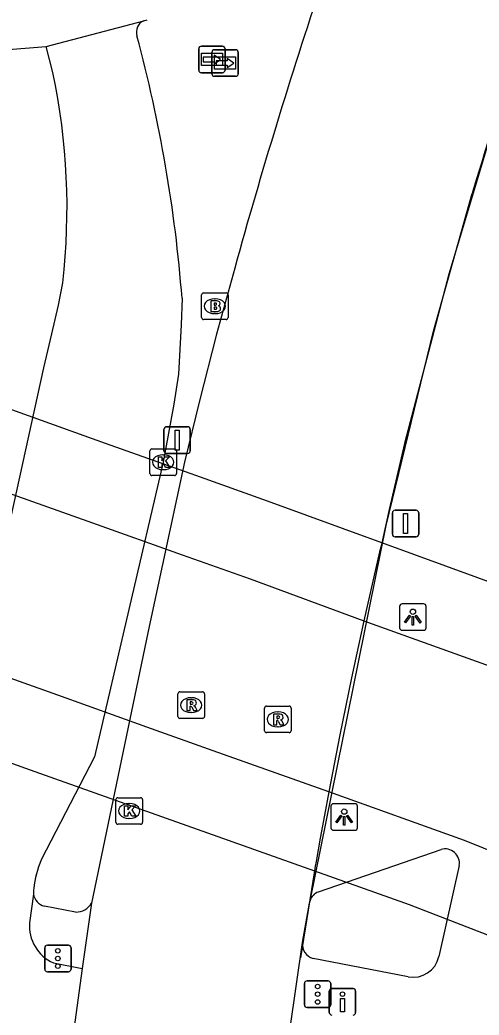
# Model space of a CAD drawing. Extents: x 155018 to 156648, y 383980 to 385733.
# Drawn here: x 155872.25 to 155889.52, y 385081.93 to 385119.35 of the extents above; entities that cross this region are included whole.
import ezdxf

# ---------------------------------------------------------------- set-up
doc = ezdxf.new("R2010")
doc.units = 0
for name, color, linetype in [('IMGEO_Brandkraan', 7, 'Continuous'), ('IMGEO_Dek', 7, 'Continuous'), ('IMGEO_Drukknoppaal', 7, 'Continuous'), ('IMGEO_Fietspad_gesloten', 7, 'Continuous'), ('IMGEO_Hek', 7, 'Continuous'), ('IMGEO_Kolk', 7, 'Continuous'), ('IMGEO_Lichtpunt', 7, 'Continuous'), ('IMGEO_Lijnafwatering', 7, 'Continuous'), ('IMGEO_OVBaan_gesloten', 7, 'Continuous'), ('IMGEO_Portaal', 7, 'Continuous'), ('IMGEO_Rijbaan_lokaal_gesloten', 7, 'Continuous'), ('IMGEO_Rijbaan_regionaal_gesloten', 7, 'Continuous'), ('IMGEO_Rioolput', 7, 'Continuous'), ('IMGEO_Verkeersregelinstallatiepaal', 7, 'Continuous'), ('IMGEO_Voetpad_gesloten', 7, 'Continuous'), ('IMGEO_Wegwijzer', 7, 'Continuous')]:
    doc.layers.add(name, color=color, linetype=linetype)

msp = doc.modelspace()

# ---------------------------------------------------------------- linework, layer by layer
at = {"layer": 'IMGEO_Brandkraan'}
for p, q in [((155879.079, 385108.16), (155879.079, 385109.012)), ((155879.154, 385109.086), (155880.006, 385109.086)), ((155879.567, 385108.866), (155879.592, 385108.866)), ((155880.08, 385109.012), (155880.08, 385108.16)), ((155879.59, 385108.306), (155879.565, 385108.306)), ((155880.006, 385108.086), (155879.154, 385108.086))]:
    msp.add_line(p, q, dxfattribs=at)
for points in [[(155879.079, 385108.16), (155879.079, 385109.012)], [(155879.154, 385109.086), (155880.006, 385109.086)], [(155880.08, 385109.012), (155880.08, 385108.16)], [(155879.427, 385108.786), (155879.427, 385108.386), (155879.64, 385108.386)], [(155879.658, 385108.786), (155879.427, 385108.786)], [(155879.606, 385108.705), (155879.552, 385108.705), (155879.552, 385108.629)], [(155879.552, 385108.629), (155879.605, 385108.629)], [(155879.614, 385108.553), (155879.552, 385108.553), (155879.552, 385108.472)], [(155879.552, 385108.472), (155879.614, 385108.472)], [(155880.006, 385108.086), (155879.154, 385108.086)]]:
    msp.add_lwpolyline(points, dxfattribs=at)
for centre, radius, start, end in [((155879.156, 385109.01), 0.0765, 91.552, 178.448), ((155879.156, 385109.01), 0.0765, 91.552, 178.448), ((155880.004, 385109.01), 0.0765, 1.552, 88.448), ((155880.004, 385109.01), 0.0765, 1.552, 88.448), ((155879.607, 385108.667), 0.0379, 267.8285, 90.9355), ((155879.615, 385108.512), 0.0404, 269.8759, 90.5077), ((155879.662, 385108.641), 0.145, 59.4692, 91.5367), ((155879.687, 385108.688), 0.0922, 285.5137, 58.1501), ((155879.692, 385108.496), 0.105, 301.3115, 78.989), ((155879.156, 385108.162), 0.0765, 181.552, 268.448), ((155879.156, 385108.162), 0.0765, 181.552, 268.448), ((155879.646, 385108.637), 0.251, 268.6676, 293.5347), ((155880.004, 385108.162), 0.0765, 271.552, 358.448), ((155880.004, 385108.162), 0.0765, 271.552, 358.448)]:
    msp.add_arc(centre, radius, start, end, dxfattribs=at)
for centre, major_axis, ratio, start_param, end_param in [((155879.566, 385108.586), (-0.387, 0.002), 0.722429, 4.712389, 7.853982), ((155879.591, 385108.586), (-0.39, 0.002), 0.717154, 1.570796, 4.712389)]:
    msp.add_ellipse(centre, major_axis=major_axis, ratio=ratio, start_param=start_param, end_param=end_param, dxfattribs=at)
at = {"layer": 'IMGEO_Dek'}
msp.add_lwpolyline([(155894.416, 385096.56), (155885.855, 385099.685), (155881.564, 385101.251), (155878.867, 385102.214), (155875.475, 385103.424), (155871.444, 385104.863), (155862.98, 385107.883), (155862.396, 385104.903), (155861.06, 385098.456), (155860.448, 385095.487), (155868.874, 385092.49), (155872.992, 385091.025), (155876.411, 385089.809), (155878.914, 385088.918), (155883.325, 385087.35), (155886.887, 385086.083), (155892.169, 385084.049)], dxfattribs=at)
at = {"layer": 'IMGEO_Drukknoppaal'}
for p, q in [((155883.885, 385082.027), (155883.885, 385082.827)), ((155883.885, 385082.827), (155883.885, 385082.027)), ((155883.985, 385082.927), (155884.775, 385082.927)), ((155884.775, 385082.927), (155883.985, 385082.927)), ((155884.875, 385082.827), (155884.875, 385082.027)), ((155884.875, 385082.027), (155884.875, 385082.827))]:
    msp.add_line(p, q, dxfattribs=at)
msp.add_lwpolyline([(155884.455, 385082.552), (155884.455, 385082.052), (155884.305, 385082.052), (155884.305, 385082.552), (155884.455, 385082.552)], dxfattribs=at)
msp.add_circle((155884.38, 385082.717), 0.085, dxfattribs=at)
for centre, start, end in [((155883.985, 385082.827), 90, 180), ((155883.985, 385082.827), 90, 180), ((155884.775, 385082.827), 0, 90), ((155884.775, 385082.827), 360, 90), ((155883.985, 385082.027), 180, 270), ((155883.985, 385082.027), 180, 270), ((155884.775, 385082.027), 270, 0), ((155884.775, 385082.027), 270, 0)]:
    msp.add_arc(centre, 0.1, start, end, dxfattribs=at)
at = {"layer": 'IMGEO_Fietspad_gesloten'}
for points in [[(155873.492, 385117.373), (155873.244, 385118.351)], [(155869.499, 385090.048), (155869.753, 385090.845), (155873.152, 385106.266), (155873.451, 385107.545), (155873.698, 385108.62), (155873.862, 385109.465)], [(155878.347, 385108.883), (155878.316, 385107.889), (155878.209, 385106.036), (155878.044, 385104.903), (155877.639, 385102.719), (155875.057, 385091.634), (155873.056, 385087.761)], [(155872.762, 385086.479), (155872.617, 385085.401)], [(155873.514, 385083.897), (155874.593, 385083.684)]]:
    msp.add_lwpolyline(points, dxfattribs=at)
for centre, radius, start, end in [((155877.083, 385118.902), 0.454, 112.8781, 198.5564), ((155824.2, 385104.67), 54.311, 4.4486, 15.0327), ((155849.219, 385112.275), 24.803, 353.4957, 11.862), ((155875.873, 385086.462), 3.102, 155.2472, 175.8799), ((155873.27, 385086.541), 0.512, 163.6289, 186.9359), ((155874.094, 385085.262), 1.483, 174.6352, 246.9893)]:
    msp.add_arc(centre, radius, start, end, dxfattribs=at)
at = {"layer": 'IMGEO_Hek'}
for points in [[(155875.475, 385103.424), (155871.444, 385104.863)], [(155878.867, 385102.214), (155875.475, 385103.424)], [(155881.564, 385101.251), (155878.867, 385102.214)], [(155885.855, 385099.685), (155881.564, 385101.251)], [(155894.416, 385096.56), (155885.855, 385099.685)], [(155868.874, 385092.49), (155872.992, 385091.025)], [(155872.992, 385091.025), (155876.411, 385089.809)], [(155876.411, 385089.809), (155878.914, 385088.918)], [(155878.914, 385088.918), (155883.325, 385087.35)], [(155883.325, 385087.35), (155886.887, 385086.083)], [(155886.887, 385086.083), (155892.169, 385084.049)]]:
    msp.add_lwpolyline(points, dxfattribs=at)
at = {"layer": 'IMGEO_Kolk'}
for p, q in [((155877.138, 385102.293), (155877.138, 385103.145)), ((155877.213, 385103.219), (155878.065, 385103.219)), ((155877.626, 385102.999), (155877.651, 385102.999)), ((155878.139, 385103.145), (155878.139, 385102.293)), ((155878.065, 385102.219), (155877.213, 385102.219)), ((155877.649, 385102.439), (155877.624, 385102.439)), ((155875.861, 385089.177), (155875.861, 385090.029)), ((155875.936, 385090.103), (155876.788, 385090.103)), ((155876.349, 385089.883), (155876.374, 385089.883)), ((155876.862, 385090.029), (155876.862, 385089.177)), ((155876.788, 385089.103), (155875.936, 385089.103)), ((155876.372, 385089.323), (155876.347, 385089.323))]:
    msp.add_line(p, q, dxfattribs=at)
for points in [[(155877.138, 385102.293), (155877.138, 385103.145)], [(155877.213, 385103.219), (155878.065, 385103.219)], [(155877.459, 385102.919), (155877.582, 385102.919), (155877.582, 385102.768), (155877.712, 385102.919), (155877.876, 385102.919), (155877.73, 385102.768), (155877.883, 385102.519), (155877.731, 385102.519), (155877.646, 385102.683), (155877.582, 385102.616), (155877.582, 385102.519), (155877.459, 385102.519), (155877.459, 385102.919)], [(155878.139, 385103.145), (155878.139, 385102.293)], [(155878.065, 385102.219), (155877.213, 385102.219)], [(155875.861, 385089.177), (155875.861, 385090.029)], [(155875.936, 385090.103), (155876.788, 385090.103)], [(155876.182, 385089.803), (155876.305, 385089.803), (155876.305, 385089.652), (155876.435, 385089.803), (155876.599, 385089.803), (155876.453, 385089.652), (155876.606, 385089.403), (155876.454, 385089.403), (155876.369, 385089.567), (155876.305, 385089.5), (155876.305, 385089.403), (155876.182, 385089.403), (155876.182, 385089.803)], [(155876.862, 385090.029), (155876.862, 385089.177)], [(155876.788, 385089.103), (155875.936, 385089.103)]]:
    msp.add_lwpolyline(points, dxfattribs=at)
for centre, start, end in [((155877.215, 385103.143), 91.552, 178.448), ((155877.215, 385103.143), 91.552, 178.448), ((155878.063, 385103.143), 1.552, 88.448), ((155878.063, 385103.143), 1.552, 88.448), ((155877.215, 385102.295), 181.552, 268.448), ((155877.215, 385102.295), 181.552, 268.448), ((155878.063, 385102.295), 271.552, 358.448), ((155878.063, 385102.295), 271.552, 358.448), ((155875.938, 385090.027), 91.552, 178.448), ((155875.938, 385090.027), 91.552, 178.448), ((155876.786, 385090.027), 1.552, 88.448), ((155876.786, 385090.027), 1.552, 88.448), ((155875.938, 385089.179), 181.552, 268.448), ((155875.938, 385089.179), 181.552, 268.448), ((155876.786, 385089.179), 271.552, 358.448), ((155876.786, 385089.179), 271.552, 358.448)]:
    msp.add_arc(centre, 0.0765, start, end, dxfattribs=at)
for centre, major_axis, ratio, start_param, end_param in [((155877.625, 385102.719), (-0.387, 0.002), 0.722429, 4.712389, 7.853982), ((155877.65, 385102.719), (-0.39, 0.002), 0.717154, 1.570796, 4.712389), ((155876.348, 385089.603), (-0.387, 0.002), 0.722429, 4.712389, 7.853982), ((155876.373, 385089.603), (-0.39, 0.002), 0.717154, 1.570796, 4.712389)]:
    msp.add_ellipse(centre, major_axis=major_axis, ratio=ratio, start_param=start_param, end_param=end_param, dxfattribs=at)
at = {"layer": 'IMGEO_Lichtpunt'}
for p, q in [((155886.529, 385097.299), (155886.529, 385096.492)), ((155886.529, 385097.299), (155886.529, 385096.492)), ((155887.431, 385097.394), (155886.623, 385097.394)), ((155887.431, 385097.394), (155886.623, 385097.394)), ((155887.525, 385096.492), (155887.525, 385097.299)), ((155887.525, 385096.492), (155887.525, 385097.299)), ((155886.623, 385096.398), (155887.431, 385096.398)), ((155886.623, 385096.398), (155887.431, 385096.398)), ((155883.947, 385089.782), (155883.947, 385088.975)), ((155883.947, 385089.782), (155883.947, 385088.975)), ((155884.849, 385089.877), (155884.041, 385089.877)), ((155884.849, 385089.877), (155884.041, 385089.877)), ((155884.943, 385088.975), (155884.943, 385089.782)), ((155884.943, 385088.975), (155884.943, 385089.782)), ((155884.041, 385088.881), (155884.849, 385088.881)), ((155884.041, 385088.881), (155884.849, 385088.881))]:
    msp.add_line(p, q, dxfattribs=at)
for points in [[(155886.903, 385096.963), (155886.942, 385096.935), (155886.754, 385096.673), (155886.716, 385096.7), (155886.903, 385096.963)], [(155887.005, 385096.915), (155887.052, 385096.915), (155887.052, 385096.593), (155887.005, 385096.593), (155887.005, 385096.915)], [(155887.115, 385096.935), (155887.153, 385096.962), (155887.34, 385096.7), (155887.301, 385096.672), (155887.115, 385096.935)], [(155884.321, 385089.446), (155884.36, 385089.418), (155884.172, 385089.156), (155884.134, 385089.183), (155884.321, 385089.446)], [(155884.533, 385089.418), (155884.571, 385089.445), (155884.758, 385089.183), (155884.719, 385089.155), (155884.533, 385089.418)], [(155884.423, 385089.398), (155884.47, 385089.398), (155884.47, 385089.076), (155884.423, 385089.076), (155884.423, 385089.398)]]:
    msp.add_lwpolyline(points, dxfattribs=at)
for centre in [(155887.028, 385097.097), (155884.446, 385089.58)]:
    msp.add_circle(centre, 0.0994, dxfattribs=at)
for centre, start, end in [((155886.623, 385097.299), 90, 180), ((155886.623, 385097.299), 90, 180), ((155887.431, 385097.299), 0, 90), ((155887.431, 385097.299), 0, 90), ((155886.623, 385096.492), 180, 270), ((155886.623, 385096.492), 180, 270), ((155887.431, 385096.492), 270, 0), ((155887.431, 385096.492), 270, 360), ((155884.041, 385089.782), 90, 180), ((155884.041, 385089.782), 90, 180), ((155884.849, 385089.782), 0, 90), ((155884.849, 385089.782), 0, 90), ((155884.041, 385088.975), 180, 270), ((155884.041, 385088.975), 180, 270), ((155884.849, 385088.975), 270, 0), ((155884.849, 385088.975), 270, 360)]:
    msp.add_arc(centre, 0.0946, start, end, dxfattribs=at)
at = {"layer": 'IMGEO_Lijnafwatering'}
for points in [[(155892.407, 385122.318), (155890.271, 385116.094), (155888.372, 385109.794), (155886.712, 385103.427)], [(155886.712, 385103.427), (155886.417, 385102.182), (155886.132, 385100.935), (155885.855, 385099.685), (155885.816, 385099.52), (155885.777, 385099.354), (155885.181, 385096.756), (155884.718, 385094.615), (155884.278, 385092.469), (155883.861, 385090.319), (155883.699, 385089.449), (155883.541, 385088.578), (155883.387, 385087.706), (155883.356, 385087.528), (155883.325, 385087.35), (155882.804, 385084.084)]]:
    msp.add_lwpolyline(points, dxfattribs=at)
at = {"layer": 'IMGEO_OVBaan_gesloten'}
for points in [[(155862.396, 385104.903), (155870.84, 385101.905), (155874.981, 385100.434), (155878.351, 385099.238), (155880.903, 385098.332), (155885.181, 385096.756), (155893.806, 385093.659), (155894.456, 385093.426), (155900.672, 385090.888), (155900.744, 385090.856), (155901.042, 385090.723), (155906.621, 385088.227), (155906.801, 385088.146)], [(155905.451, 385081.539), (155905.224, 385081.641), (155899.582, 385084.171), (155898.912, 385084.471), (155892.605, 385087.024), (155888.962, 385088.499), (155883.861, 385090.319), (155879.515, 385091.87), (155877.018, 385092.761), (155873.677, 385093.954), (155869.52, 385095.437), (155861.06, 385098.456)]]:
    msp.add_lwpolyline(points, dxfattribs=at)
at = {"layer": 'IMGEO_Portaal'}
for p, q in [((155877.767, 385104.052), (155878.557, 385104.052)), ((155878.557, 385104.052), (155877.767, 385104.052)), ((155877.667, 385103.152), (155877.667, 385103.952)), ((155877.667, 385103.952), (155877.667, 385103.152)), ((155878.657, 385103.952), (155878.657, 385103.152)), ((155878.657, 385103.152), (155878.657, 385103.952)), ((155878.557, 385103.052), (155877.767, 385103.052)), ((155877.767, 385103.052), (155878.557, 385103.052)), ((155886.255, 385100.012), (155886.255, 385100.812)), ((155886.255, 385100.812), (155886.255, 385100.012)), ((155886.355, 385100.912), (155887.145, 385100.912)), ((155887.145, 385100.912), (155886.355, 385100.912)), ((155887.245, 385100.812), (155887.245, 385100.012)), ((155887.245, 385100.012), (155887.245, 385100.812)), ((155887.145, 385099.912), (155886.355, 385099.912)), ((155886.355, 385099.912), (155887.145, 385099.912))]:
    msp.add_line(p, q, dxfattribs=at)
for points in [[(155878.087, 385103.927), (155878.237, 385103.927), (155878.237, 385103.177), (155878.087, 385103.177), (155878.087, 385103.927)], [(155886.675, 385100.787), (155886.825, 385100.787), (155886.825, 385100.037), (155886.675, 385100.037), (155886.675, 385100.787)]]:
    msp.add_lwpolyline(points, dxfattribs=at)
for centre, start, end in [((155877.767, 385103.952), 90, 180), ((155877.767, 385103.952), 90, 180), ((155878.557, 385103.952), 0, 90), ((155878.557, 385103.952), 360, 90), ((155877.767, 385103.152), 180, 270), ((155877.767, 385103.152), 180, 270), ((155878.557, 385103.152), 270, 0), ((155878.557, 385103.152), 270, 0), ((155886.355, 385100.812), 90, 180), ((155886.355, 385100.812), 90, 180), ((155887.145, 385100.812), 0, 90), ((155887.145, 385100.812), 360, 90), ((155886.355, 385100.012), 180, 270), ((155886.355, 385100.012), 180, 270), ((155887.145, 385100.012), 270, 0), ((155887.145, 385100.012), 270, 0)]:
    msp.add_arc(centre, 0.1, start, end, dxfattribs=at)
at = {"layer": 'IMGEO_Rijbaan_lokaal_gesloten'}
for points in [[(155876.906, 385119.32), (155877.03, 385119.353)], [(155873.244, 385118.351), (155876.906, 385119.32)], [(155869.748, 385118.074), (155873.244, 385118.351)], [(155883.472, 385086.557), (155888.086, 385088.153)], [(155888.769, 385087.555), (155887.999, 385084.127)], [(155886.851, 385083.371), (155883.273, 385084.052)]]:
    msp.add_lwpolyline(points, dxfattribs=at)
for centre, radius, start, end in [((155888.24, 385087.64), 0.536, 350.8566, 106.736), ((155883.639, 385086.084), 0.501, 109.499, 163.3563), ((155883.447, 385084.602), 0.577, 174.0607, 252.448), ((155887.042, 385084.331), 0.979, 258.7581, 347.9746)]:
    msp.add_arc(centre, radius, start, end, dxfattribs=at)
at = {"layer": 'IMGEO_Rijbaan_regionaal_gesloten'}
for points in [[(155883.159, 385086.228), (155886.016, 385100.337), (155887.796, 385107.644), (155889.252, 385112.822)], [(155880.326, 385110.012), (155879.648, 385107.538), (155879.009, 385105.033), (155878.437, 385102.721), (155877.074, 385096.365), (155875.053, 385086.676), (155874.943, 385086.143)], [(155874.943, 385086.143), (155874.593, 385083.684)], [(155882.873, 385084.662), (155883.142, 385086.142), (155883.159, 385086.228)], [(155881.94, 385078.131), (155882.873, 385084.662)], [(155874.593, 385083.684), (155874.009, 385079.461)]]:
    msp.add_lwpolyline(points, dxfattribs=at)
for centre, radius, start, end in [((156056.324, 385062.585), 174.461, 158.92247, 163.26456), ((156084.207, 385053.649), 211.528, 161.50138, 164.54649)]:
    msp.add_arc(centre, radius, start, end, dxfattribs=at)
at = {"layer": 'IMGEO_Rioolput'}
for p, q in [((155878.191, 385093.158), (155878.191, 385094.01)), ((155878.266, 385094.084), (155879.118, 385094.084)), ((155879.192, 385094.01), (155879.192, 385093.158)), ((155878.679, 385093.864), (155878.704, 385093.864)), ((155881.523, 385093.549), (155882.375, 385093.549)), ((155878.702, 385093.304), (155878.677, 385093.304)), ((155881.448, 385092.623), (155881.448, 385093.475)), ((155881.936, 385093.329), (155881.961, 385093.329)), ((155882.449, 385093.475), (155882.449, 385092.623)), ((155879.118, 385093.084), (155878.266, 385093.084)), ((155882.375, 385092.549), (155881.523, 385092.549)), ((155881.959, 385092.769), (155881.934, 385092.769))]:
    msp.add_line(p, q, dxfattribs=at)
for points in [[(155878.191, 385093.158), (155878.191, 385094.01)], [(155878.266, 385094.084), (155879.118, 385094.084)], [(155879.192, 385094.01), (155879.192, 385093.158)], [(155878.78, 385093.782), (155878.528, 385093.784), (155878.528, 385093.384)], [(155878.528, 385093.384), (155878.652, 385093.384), (155878.652, 385093.546), (155878.663, 385093.546)], [(155878.706, 385093.703), (155878.652, 385093.703), (155878.652, 385093.622)], [(155878.652, 385093.622), (155878.704, 385093.622)], [(155881.523, 385093.549), (155882.375, 385093.549)], [(155878.71, 385093.517), (155878.781, 385093.384), (155878.921, 385093.384), (155878.856, 385093.51)], [(155881.448, 385092.623), (155881.448, 385093.475)], [(155882.037, 385093.247), (155881.785, 385093.249), (155881.785, 385092.849)], [(155881.963, 385093.168), (155881.909, 385093.168), (155881.909, 385093.087)], [(155882.449, 385093.475), (155882.449, 385092.623)], [(155879.118, 385093.084), (155878.266, 385093.084)], [(155881.785, 385092.849), (155881.909, 385092.849), (155881.909, 385093.011), (155881.92, 385093.011)], [(155881.909, 385093.087), (155881.961, 385093.087)], [(155881.967, 385092.982), (155882.038, 385092.849), (155882.178, 385092.849), (155882.113, 385092.975)], [(155882.375, 385092.549), (155881.523, 385092.549)]]:
    msp.add_lwpolyline(points, dxfattribs=at)
for centre, radius, start, end in [((155878.268, 385094.008), 0.0765, 91.552, 178.448), ((155878.268, 385094.008), 0.0765, 91.552, 178.448), ((155879.116, 385094.008), 0.0765, 1.552, 88.448), ((155879.116, 385094.008), 0.0765, 1.552, 88.448), ((155878.662, 385093.493), 0.0533, 26.0293, 88.6989), ((155878.688, 385093.811), 0.19, 274.7715, 282.9687), ((155878.712, 385093.607), 0.0964, 77.0061, 93.1865), ((155878.726, 385093.664), 0.0378, 276.6634, 79.6772), ((155878.779, 385093.672), 0.109, 350.3612, 89.416), ((155878.777, 385093.672), 0.112, 277.5842, 350.9817), ((155878.761, 385093.457), 0.108, 29.5134, 73.7905), ((155881.525, 385093.473), 0.0765, 91.552, 178.448), ((155881.525, 385093.473), 0.0765, 91.552, 178.448), ((155882.373, 385093.473), 0.0765, 1.552, 88.448), ((155882.373, 385093.473), 0.0765, 1.552, 88.448), ((155878.268, 385093.16), 0.0765, 181.552, 268.448), ((155878.268, 385093.16), 0.0765, 181.552, 268.448), ((155879.116, 385093.16), 0.0765, 271.552, 358.448), ((155879.116, 385093.16), 0.0765, 271.552, 358.448), ((155881.969, 385093.072), 0.0964, 77.0061, 93.1865), ((155881.983, 385093.129), 0.0378, 276.6634, 79.6772), ((155882.036, 385093.137), 0.109, 350.3612, 89.416), ((155881.919, 385092.958), 0.0533, 26.0293, 88.6989), ((155881.945, 385093.276), 0.19, 274.7715, 282.9687), ((155882.034, 385093.137), 0.112, 277.5842, 350.9817), ((155882.018, 385092.922), 0.108, 29.5134, 73.7905), ((155881.525, 385092.625), 0.0765, 181.552, 268.448), ((155881.525, 385092.625), 0.0765, 181.552, 268.448), ((155882.373, 385092.625), 0.0765, 271.552, 358.448), ((155882.373, 385092.625), 0.0765, 271.552, 358.448)]:
    msp.add_arc(centre, radius, start, end, dxfattribs=at)
for centre, major_axis, ratio, start_param, end_param in [((155878.678, 385093.584), (-0.387, 0.002), 0.722429, 4.712389, 7.853982), ((155878.703, 385093.584), (-0.39, 0.002), 0.717154, 1.570796, 4.712389), ((155881.935, 385093.049), (-0.387, 0.002), 0.722429, 4.712389, 7.853982), ((155881.96, 385093.049), (-0.39, 0.002), 0.717154, 1.570796, 4.712389)]:
    msp.add_ellipse(centre, major_axis=major_axis, ratio=ratio, start_param=start_param, end_param=end_param, dxfattribs=at)
at = {"layer": 'IMGEO_Verkeersregelinstallatiepaal'}
for p, q in [((155873.283, 385084.557), (155874.073, 385084.557)), ((155874.073, 385084.557), (155873.283, 385084.557)), ((155873.183, 385083.657), (155873.183, 385084.457)), ((155873.183, 385084.457), (155873.183, 385083.657)), ((155874.173, 385084.457), (155874.173, 385083.657)), ((155874.173, 385083.657), (155874.173, 385084.457)), ((155874.073, 385083.557), (155873.283, 385083.557)), ((155873.283, 385083.557), (155874.073, 385083.557)), ((155882.949, 385082.312), (155882.949, 385083.112)), ((155882.949, 385083.112), (155882.949, 385082.312)), ((155883.049, 385083.212), (155883.839, 385083.212)), ((155883.839, 385083.212), (155883.049, 385083.212)), ((155883.939, 385083.112), (155883.939, 385082.312)), ((155883.939, 385082.312), (155883.939, 385083.112)), ((155883.839, 385082.212), (155883.049, 385082.212)), ((155883.049, 385082.212), (155883.839, 385082.212))]:
    msp.add_line(p, q, dxfattribs=at)
for centre in [(155873.678, 385084.347), (155873.678, 385084.057), (155873.678, 385083.767), (155883.444, 385083.002), (155883.444, 385082.712), (155883.444, 385082.422)]:
    msp.add_circle(centre, 0.085, dxfattribs=at)
for centre, start, end in [((155873.283, 385084.457), 90, 180), ((155873.283, 385084.457), 90, 180), ((155874.073, 385084.457), 0, 90), ((155874.073, 385084.457), 360, 90), ((155873.283, 385083.657), 180, 270), ((155873.283, 385083.657), 180, 270), ((155874.073, 385083.657), 270, 0), ((155874.073, 385083.657), 270, 0), ((155883.049, 385083.112), 90, 180), ((155883.049, 385083.112), 90, 180), ((155883.839, 385083.112), 0, 90), ((155883.839, 385083.112), 360, 90), ((155883.049, 385082.312), 180, 270), ((155883.049, 385082.312), 180, 270), ((155883.839, 385082.312), 270, 0), ((155883.839, 385082.312), 270, 0)]:
    msp.add_arc(centre, 0.1, start, end, dxfattribs=at)
at = {"layer": 'IMGEO_Voetpad_gesloten'}
for points in [[(155906.801, 385088.146), (155907.516, 385090.649), (155907.594, 385090.923), (155903.161, 385092.992), (155901.322, 385093.749), (155895.067, 385096.322), (155894.416, 385096.56), (155885.855, 385099.685), (155881.564, 385101.251), (155878.867, 385102.214), (155875.475, 385103.424), (155871.444, 385104.863), (155862.98, 385107.883), (155862.396, 385104.903)], [(155861.06, 385098.456), (155860.448, 385095.487), (155868.874, 385092.49), (155872.992, 385091.025), (155876.411, 385089.809), (155878.914, 385088.918), (155883.325, 385087.35), (155886.887, 385086.083), (155892.169, 385084.049), (155892.799, 385083.806), (155899.131, 385081.128), (155900.009, 385080.757), (155904.187, 385078.806), (155905.067, 385078.41), (155905.111, 385078.766), (155905.451, 385081.539)], [(155874.347, 385085.803), (155873.172, 385086.028)]]:
    msp.add_lwpolyline(points, dxfattribs=at)
for centre, radius, start, end in [((155873.283, 385086.541), 0.525, 186.7543, 257.7931), ((155874.367, 385086.46), 0.657, 268.2264, 331.1805)]:
    msp.add_arc(centre, radius, start, end, dxfattribs=at)
at = {"layer": 'IMGEO_Wegwijzer'}
for p, q in [((155878.975, 385117.465), (155878.975, 385118.265)), ((155878.975, 385118.265), (155878.975, 385117.465)), ((155879.075, 385118.365), (155879.865, 385118.365)), ((155879.865, 385118.365), (155879.075, 385118.365)), ((155879.569, 385118.231), (155880.359, 385118.231)), ((155880.359, 385118.231), (155879.569, 385118.231)), ((155879.965, 385118.265), (155879.965, 385117.465)), ((155879.965, 385117.465), (155879.965, 385118.265)), ((155879.469, 385117.331), (155879.469, 385118.131)), ((155879.469, 385118.131), (155879.469, 385117.331)), ((155880.459, 385118.131), (155880.459, 385117.331)), ((155880.459, 385117.331), (155880.459, 385118.131)), ((155879.865, 385117.365), (155879.075, 385117.365)), ((155879.075, 385117.365), (155879.865, 385117.365)), ((155880.359, 385117.231), (155879.569, 385117.231)), ((155879.569, 385117.231), (155880.359, 385117.231))]:
    msp.add_line(p, q, dxfattribs=at)
for points in [[(155879.076, 385118.097), (155879.864, 385118.097), (155879.864, 385117.633), (155879.076, 385117.633), (155879.076, 385118.097)], [(155879.141, 385117.949), (155879.141, 385117.865), (155879.141, 385117.781), (155879.552, 385117.781), (155879.552, 385117.698), (155879.799, 385117.865), (155879.552, 385118.032), (155879.552, 385117.949), (155879.141, 385117.949)], [(155879.57, 385117.963), (155880.358, 385117.963), (155880.358, 385117.499), (155879.57, 385117.499), (155879.57, 385117.963)], [(155879.635, 385117.815), (155879.635, 385117.731), (155879.635, 385117.647), (155880.046, 385117.647), (155880.046, 385117.564), (155880.293, 385117.731), (155880.046, 385117.898), (155880.046, 385117.815), (155879.635, 385117.815)]]:
    msp.add_lwpolyline(points, dxfattribs=at)
for centre, start, end in [((155879.075, 385118.265), 90, 180), ((155879.075, 385118.265), 90, 180), ((155879.569, 385118.131), 90, 180), ((155879.569, 385118.131), 90, 180), ((155879.865, 385118.265), 0, 90), ((155879.865, 385118.265), 360, 90), ((155880.359, 385118.131), 0, 90), ((155880.359, 385118.131), 360, 90), ((155879.075, 385117.465), 180, 270), ((155879.075, 385117.465), 180, 270), ((155879.569, 385117.331), 180, 270), ((155879.569, 385117.331), 180, 270), ((155879.865, 385117.465), 270, 0), ((155879.865, 385117.465), 270, 0), ((155880.359, 385117.331), 270, 0), ((155880.359, 385117.331), 270, 0)]:
    msp.add_arc(centre, 0.1, start, end, dxfattribs=at)

doc.saveas('drawing.dxf')
